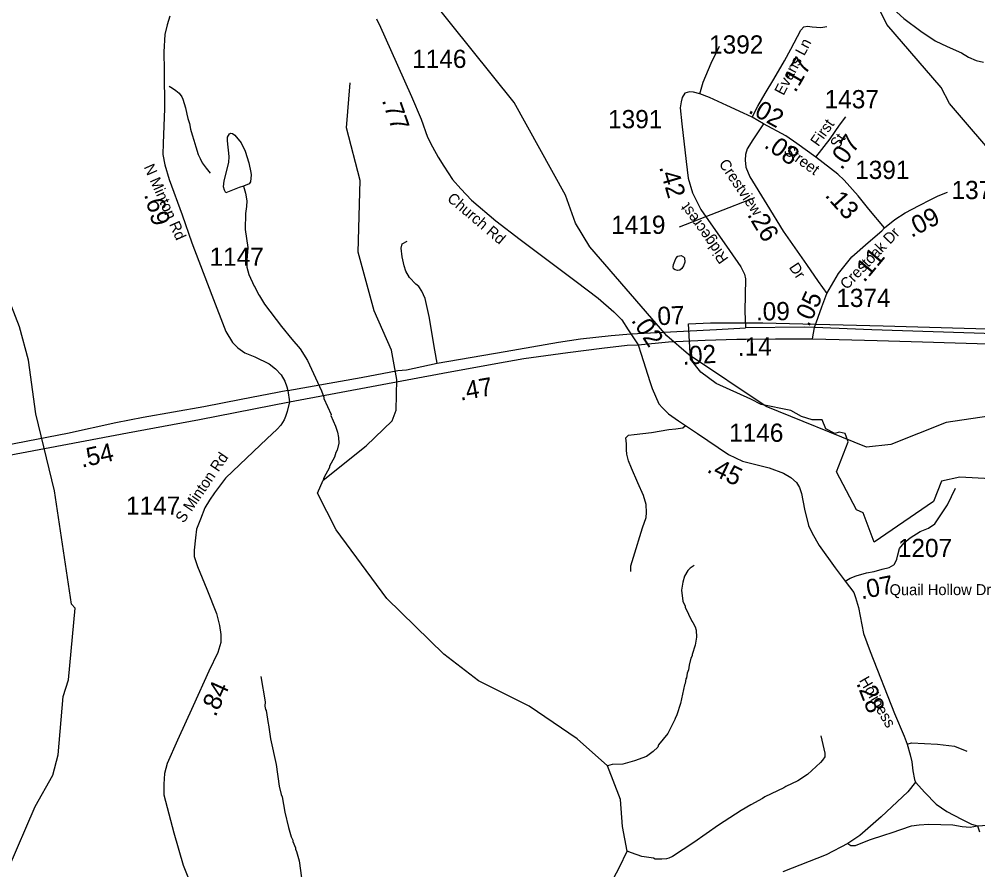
# Model space of a CAD drawing. Extents: x 1248089 to 1457196, y 820910 to 988753.
# Drawn here: x 1331365 to 1337934, y 877248 to 883079 of the extents above; entities that cross this region are included whole.
import ezdxf

# ---------------------------------------------------------------- set-up
doc = ezdxf.new("R2010")
doc.units = 0
for name, color, linetype in [('Exist Boundary Political City Limit New', 7, 'Continuous'), ('Exist Hydrographic Creek Single Shore', 7, 'Continuous'), ('Exist Hydrographic Misc Water Feature', 7, 'Continuous'), ('Exist Road Non-System Type 51', 7, 'Continuous'), ('Exist Road Primary US Divided Attributed', 7, 'Continuous'), ('Exist Road Primary US Mileage Hundredths English Label', 7, 'Continuous'), ('Exist Road Secondary Type 51 Attributed', 7, 'Continuous'), ('Exist Road Secondary Type 51 Label', 7, 'Continuous'), ('Map Preparation Boundary City Limit Buffer Line', 7, 'Continuous'), ('Prop GRAU CAT1 Cell', 7, 'Continuous'), ('Prop Lane Lines', 7, 'Continuous')]:
    doc.layers.add(name, color=color, linetype=linetype)

msp = doc.modelspace()

# ---------------------------------------------------------------- linework, layer by layer
at = {"layer": 'Exist Boundary Political City Limit New'}
for p, q in [((1336141.5, 880581.3), (1336036.2, 880659.6)), ((1336377.6, 880474.8), (1336141.5, 880581.3))]:
    msp.add_line(p, q, dxfattribs=at)
for points in [[(1335951.8, 880991.2), (1336101.8, 880996.8), (1336460.8, 880996.8), (1337285.1, 880977.1), (1338475.7, 880942.1)], [(1336036.2, 880659.6), (1335965.2, 880747.6), (1335951.8, 880991.2)], [(1336810.7, 880331.7), (1336799.3, 880331.4), (1336726, 880354.9), (1336653, 880395.7), (1336449.1, 880437.1), (1336377.6, 880474.8)], [(1337046.1, 880181.8), (1337025.5, 880239.2), (1336984.9, 880247.9), (1336955.2, 880238.7), (1336891.6, 880271.3), (1336867.2, 880332.6), (1336810.7, 880331.7)], [(1338761.3, 880039.4), (1338643.3, 880118.1), (1338574.5, 880172.3), (1338557.7, 880193.5), (1338538.1, 880237.8), (1338451.5, 880236.2), (1338427, 880192), (1338451.5, 880152.6), (1338530.2, 880123.1), (1338594.1, 880064), (1338490.9, 879901.6), (1338190.9, 880123.1), (1338220.4, 880034.5), (1338230.3, 879916.4), (1337810.5, 879939.8), (1337684.5, 879911.5), (1337630.4, 879773.7), (1337224.2, 879492.9), (1337147.5, 879694.3), (1337102.8, 879716.7), (1336965.5, 879975.6), (1337046.1, 880181.8)]]:
    msp.add_lwpolyline(points, dxfattribs=at)
at = {"layer": 'Exist Hydrographic Creek Single Shore'}
msp.add_lwpolyline([(1338442.5, 880883.9), (1338443.5, 880919.6), (1338513.8, 881296.3), (1338483.7, 881441.3), (1338378.7, 881617.4), (1338208.8, 881821.2), (1338097.7, 882082.7), (1337739.7, 882500.2), (1337683.7, 882609.7), (1337309.7, 883042.5), (1337143.9, 883382.4)], dxfattribs=at)
at = {"layer": 'Exist Hydrographic Misc Water Feature'}
for points in [[(1335803.7, 880907.5), (1335274.7, 881518.9), (1335177.7, 881681.7), (1335107.6, 881873.5), (1334755.7, 882507.6), (1334171.6, 883238.3), (1334076.6, 883433.9), (1334006.6, 883674.9)], [(1335395, 877105.2), (1335478.6, 877265.6), (1335530.7, 877376.6), (1335498.8, 877545.4), (1335485.8, 877729.5), (1335397.2, 877960.7), (1335187.7, 878145.9), (1334858.7, 878369.1), (1334512.7, 878543.5), (1334275.8, 878725.6), (1333883.7, 879107.7), (1333536.6, 879577.5), (1333408.7, 879829.6), (1333448.6, 879918.1), (1333741.7, 880154.5), (1333920.7, 880324.9), (1333947.7, 880399.8), (1333952.7, 880609.9), (1333915.7, 880810.9), (1333796.6, 881079.2), (1333688.7, 881481.8), (1333700.7, 881974), (1333608.6, 882333.7), (1333632.6, 882641.8)], [(1332901.2, 881933.7), (1332873.1, 881925.4), (1332780.4, 881889.1), (1332770.6, 881906.3), (1332765.3, 881930.4), (1332770.4, 881970.3), (1332802, 882097.3), (1332803.1, 882137.3), (1332792.1, 882245.6), (1332792.8, 882269.6), (1332805.5, 882293.1), (1332815.6, 882296.9), (1332827.5, 882294.6), (1332843.3, 882284.1), (1332885.7, 882230.9), (1332912.2, 882174.1), (1332937.9, 882093.4), (1332952.1, 882029), (1332953.7, 882012.9), (1332950.3, 881965.1), (1332939.9, 881949.4), (1332901.2, 881933.7)], [(1332901.2, 881933.7), (1332916.1, 881886.1), (1332924.6, 881833.9), (1332923.5, 881793.9), (1332916.2, 881746.2), (1332913, 881636.3), (1332931.6, 881513.7), (1332925.1, 881426), (1332925.8, 881379.9), (1332938.3, 881327.7), (1332974.2, 881248.6), (1332981.9, 881240.4), (1333004.6, 881191.8), (1333012.4, 881183.5), (1333046.7, 881124.6), (1333162.4, 880971.3), (1333232.1, 880885.3), (1333290.2, 880819.6), (1333339.9, 880738.2), (1333436.2, 880531.4), (1333452.9, 880487), (1333452.7, 880479.1), (1333501.7, 880369.7), (1333501.4, 880361.7), (1333533.4, 880288.8), (1333546.3, 880248.4), (1333553.3, 880212.2), (1333556.1, 880172.1), (1333542.8, 880124.5), (1333534.3, 880108.8), (1333525.4, 880077), (1333491.7, 880014.1), (1333491.5, 880006.1), (1333451.5, 879935.3), (1333448.6, 879918.1)], [(1335857.8, 881421), (1335864.8, 881437.9), (1335879.2, 881453.5), (1335901.3, 881459), (1335917.1, 881450.6), (1335923, 881442.5), (1335926.3, 881412.4), (1335917.7, 881388.7), (1335905.3, 881368.9), (1335891.1, 881359.2), (1335875, 881355.5), (1335859.1, 881360), (1335849.4, 881368.2), (1335845.7, 881382.3), (1335848, 881398.2), (1335857.8, 881421)], [(1331288.7, 877252.5), (1331473.7, 877682.1), (1331595.6, 877896.4), (1331632.6, 878036.7), (1331666.7, 878436.6), (1331702.7, 878550.8), (1331747.7, 879042.3), (1331723.7, 879068.9), (1331607.6, 879846.1), (1331478.6, 880374), (1331428.6, 880742.6), (1331367.6, 880970.4), (1331272.6, 881211.9)], [(1338009.8, 880357.7), (1337716.7, 880314.3), (1337337.8, 880164.3), (1337170.8, 880144.7), (1336484.7, 880424.3), (1335950.7, 880779.8), (1335803.7, 880907.5)], [(1335990.2, 879333), (1335961.8, 879315.6), (1335947.5, 879300), (1335924.6, 879260.5), (1335911.7, 879220.7), (1335902.5, 879165), (1335912.8, 879088.8), (1335928.1, 879056.4), (1335927.9, 879048.4), (1335973.7, 878951.4), (1335981.6, 878943.2), (1335996.9, 878912.9), (1336004.5, 878890.7), (1336005.4, 878842.6), (1335998.1, 878786.9), (1335976.7, 878723.3), (1335976.6, 878715.3), (1335968.2, 878699.5), (1335955.2, 878651.8), (1335950.4, 878619.9), (1335941.9, 878596.1), (1335937.2, 878564.2), (1335933, 878556.3), (1335928.3, 878524.4), (1335924.1, 878516.5), (1335897.3, 878389.2), (1335871.5, 878309.7), (1335859, 878286), (1335858.9, 878278), (1335808.8, 878183.2), (1335747, 878104.5), (1335740.5, 878089.6)], [(1333020.9, 878572.1), (1333050.1, 878399.3), (1333049.2, 878369.4), (1333052.5, 878347.2), (1333056.3, 878339.1), (1333069.9, 878250.8), (1333073.7, 878242.7), (1333086.9, 878146.4), (1333126, 877969.3), (1333145.8, 877820.8), (1333160.2, 877764.4), (1333167.8, 877748.2), (1333184.8, 877643.7), (1333209.8, 877537), (1333228.1, 877474.4), (1333239.4, 877450.1), (1333239.1, 877442.1), (1333257.9, 877397.6), (1333257.7, 877389.6), (1333265.3, 877373.4), (1333283.4, 877308.9), (1333300.1, 877192.5)], [(1336858.4, 878167.2), (1336885.8, 878046.5), (1336885.3, 878022.5), (1336870.7, 877998.8), (1336856.4, 877983.3), (1336766.6, 877901.2), (1336701.6, 877858.8), (1336618.7, 877818.6), (1336604.5, 877809), (1336475.2, 877748), (1336458.9, 877736.3), (1336378, 877694.1), (1336313.1, 877655.6), (1336156.8, 877555.2), (1335988.2, 877435.1), (1335842.1, 877338.4), (1335817.8, 877327), (1335801.7, 877323.3), (1335769.6, 877320), (1335723, 877322.1)], [(1335740.5, 878089.6), (1335710.2, 878058.4), (1335663.3, 878024.7), (1335582.3, 877994.1), (1335501.6, 877971.7), (1335427.5, 877969.8), (1335397.2, 877960.7)], [(1335723, 877322.1), (1335711.5, 877328.2), (1335631.8, 877339.2), (1335560.5, 877364.2), (1335530.7, 877376.6)]]:
    msp.add_lwpolyline(points, dxfattribs=at)
at = {"layer": 'Exist Road Non-System Type 51'}
for points in [[(1336029.8, 882568.2), (1336052.8, 882647.6), (1336106.7, 882776.6), (1336162.9, 882893.8)], [(1332391.5, 882618.9), (1332415.2, 882606.4), (1332438.9, 882589.7), (1332460.5, 882571.3), (1332479.9, 882546.9), (1332485.5, 882530.7), (1332494.9, 882500.5), (1332504.1, 882470.1), (1332513.1, 882427.9), (1332520.5, 882397.7), (1332531.6, 882363.5), (1332538.9, 882325.3), (1332549.9, 882287.1), (1332561.1, 882248.6), (1332576.1, 882204.3), (1332590.8, 882152), (1332604.3, 882123.7), (1332617.5, 882093.2), (1332646.7, 882056.6), (1332673.9, 882023.8)], [(1334228.9, 880720.1), (1334212.7, 880810.9), (1334175, 881041), (1334146.2, 881163.2), (1334124.7, 881215.4), (1334103.1, 881245.9), (1334083.4, 881262.1), (1334038.4, 881307.1), (1334015.1, 881352), (1334002.5, 881388), (1333989.9, 881449.1), (1333982.7, 881509.7), (1333988.1, 881538.4), (1334023.6, 881557.5)], [(1335522.3, 880208.8), (1335540.5, 880227.9), (1335580.1, 880231.5), (1335696.9, 880245.9), (1335817.2, 880265.7), (1335865.7, 880271.1), (1335912.4, 880278.3), (1335930.4, 880292.7)], [(1335556.4, 879293.2), (1335556.4, 879332.3), (1335574.4, 879391.6), (1335637.3, 879591.2), (1335660.6, 879664), (1335664.2, 879696.4), (1335660.6, 879752.1), (1335642.6, 879813.3), (1335604.9, 879901.3), (1335560, 880002), (1335540.2, 880050.6), (1335529.4, 880097.3), (1335525.8, 880126.1), (1335527.6, 880167.4), (1335522.3, 880208.8)], [(1337363.2, 879344), (1337379.3, 879376.8), (1337386.9, 879407.1), (1337398.2, 879450.6), (1337430.4, 879488.5), (1337470.1, 879524.5), (1337538.2, 879568), (1337596.8, 879590.7), (1337640.4, 879619.1), (1337666.8, 879660.8), (1337725.5, 879749.7), (1337780.3, 879863.3)], [(1337450.5, 878109.9), (1337479.8, 878119), (1337658.5, 878109.2), (1337774.3, 878095.4), (1337858.8, 878062)], [(1337043.8, 877427.7), (1337063.6, 877414.4), (1337095, 877414.4), (1337191.2, 877453.7), (1337297.2, 877487.2), (1337340.4, 877500.9), (1337479.9, 877550), (1337532.9, 877555.9), (1337597.7, 877561.8), (1337680.2, 877557.9), (1337762.6, 877555.9), (1337827.4, 877544.1), (1337882.4, 877540.2), (1337931.1, 877550)], [(1337931.1, 877550), (1337945.2, 877508)]]:
    msp.add_lwpolyline(points, dxfattribs=at)
at = {"layer": 'Exist Road Primary US Divided Attributed'}
for points in [[(1335556.7, 880922.7), (1336143.5, 880950.9), (1336342.5, 880963.8)], [(1336815.5, 880964.5), (1336745.4, 880967.3), (1336342.5, 880963.8), (1336339.6, 880963.6)], [(1339777.1, 880869), (1339621.4, 880875.9), (1339181.1, 880894.7), (1338047.6, 880921.6), (1337207.9, 880948.6), (1336815.5, 880964.5)], [(1333206.3, 880533.5), (1333707.1, 880622.8), (1333959.4, 880670.6), (1334018.2, 880676.3), (1334228.9, 880720.1), (1334694.9, 880801.1), (1335060.5, 880864), (1335211.2, 880886.7), (1335421.3, 880911), (1335556.7, 880922.7)], [(1335607.4, 880846.2), (1335813.6, 880866.2), (1336065.7, 880879.5)], [(1336065.7, 880879.5), (1336282.2, 880885.3), (1336346.1, 880886.2), (1336546.7, 880888.9), (1336801.2, 880888)], [(1336801.2, 880888), (1336984.7, 880882.6), (1337243.8, 880876.3), (1337555, 880866.4), (1338078.5, 880852), (1338842.1, 880832.7), (1339757.9, 880807.6)], [(1333216.8, 880455.7), (1333815.6, 880568.9), (1334267.9, 880653.2), (1334631.6, 880719.7), (1334822.3, 880753), (1335123.9, 880795.2), (1335356.8, 880824), (1335532, 880844), (1335607.4, 880846.2)], [(1333206.3, 880533.5), (1332887, 880470.8), (1332631, 880422.2), (1332214.5, 880347.5), (1332028.1, 880311.8), (1331695.4, 880237.8), (1331424.8, 880185.9), (1331210.5, 880144.5), (1331135.2, 880131), (1330741.8, 880048.8), (1330411.1, 879985.5)], [(1330402.7, 879916.6), (1331099.1, 880054.2), (1331695.6, 880165.1), (1332108, 880242.8), (1332600.3, 880335.9), (1333216.8, 880455.7)]]:
    msp.add_lwpolyline(points, dxfattribs=at)
at = {"layer": 'Exist Road Secondary Type 51 Attributed'}
msp.add_line((1336801.2, 880888), (1336815.5, 880964.5), dxfattribs=at)
for points in [[(1337190.8, 883381.1), (1337229, 883300.3), (1337288.6, 883219.7), (1337353, 883150.4), (1337427.1, 883084.3), (1337544.7, 882995.7), (1337642.9, 882929.6), (1337725, 882892.5), (1337822.9, 882848.2), (1337871.2, 882819.2), (1337922.7, 882796.6), (1337972.6, 882785.3)], [(1332397.2, 883099.3), (1332378.4, 883040), (1332362.2, 882973.8), (1332355.4, 882855), (1332358.1, 882728.1), (1332359.5, 882464.7), (1332351.4, 882228.4), (1332348.7, 882152), (1332363.5, 882080.4), (1332391.8, 881979.2), (1332482.1, 881736.8), (1332546.9, 881546.5), (1332684.3, 881186.7), (1332781.3, 880937.9), (1332827.2, 880863.7), (1332862.2, 880825.9), (1332910.8, 880792.1), (1332979.6, 880763.8), (1333077.7, 880717.1), (1333120.9, 880682), (1333160, 880640.2), (1333184.3, 880597.5), (1333198.8, 880559.7), (1333206.3, 880533.5)], [(1333813.2, 883081.4), (1333841.5, 883024.7), (1333910.3, 882870.9), (1334052.8, 882547.8), (1334118.9, 882393.9), (1334161.8, 882269.2), (1334196.9, 882204.4), (1334236, 882134.2), (1334273.7, 882072.1), (1334333.1, 881979), (1334391.1, 881915.5), (1334465, 881839.2), (1334630.9, 881697.5), (1334798.1, 881567.9), (1335182.1, 881281.2), (1335333.2, 881166.9), (1335439.1, 881072.6), (1335494.8, 881017.6), (1335538.1, 880949.6), (1335556.7, 880922.7)], [(1336387.5, 882406.2), (1336426.1, 882483), (1336476.2, 882570.5), (1336537.1, 882667.7), (1336608.5, 882792.6), (1336653.3, 882872.7), (1336720.4, 883003.3), (1336742.8, 883026.8), (1336767.3, 883032.1), (1336799.3, 883025.7), (1336859.1, 883022.5), (1336899.1, 883028.9)], [(1336387.5, 882406.2), (1336327.5, 882434.5), (1336214.3, 882486.6), (1336095.4, 882542.1), (1336029.8, 882568.2), (1335985.6, 882578.4), (1335958.5, 882581.8), (1335926.8, 882572.7), (1335908.7, 882542.1), (1335900.7, 882512.6), (1335895.1, 882471.9), (1335905.3, 882362), (1335935.8, 882102.6), (1335949.3, 881988.9), (1335978.8, 881888.1), (1336036.5, 881773.7), (1336233.2, 881493.6), (1336310.2, 881380.3), (1336336.1, 881330.8), (1336342.9, 881298), (1336338.4, 881078.2), (1336342.5, 880963.8)], [(1336466.2, 882362.6), (1336387.5, 882406.2)], [(1336823.9, 882132.8), (1336922.1, 882257.7), (1336987.2, 882351.6), (1337028.8, 882410.4)], [(1336466.2, 882362.6), (1336393.4, 882252.7), (1336353.9, 882189.7), (1336343.2, 882152.3), (1336338.9, 882111.7), (1336345.3, 882063.7), (1336372, 881997.5), (1336489.2, 881809), (1336601.2, 881624.7), (1336760, 881397.6), (1336841, 881281.6), (1336898.8, 881197.9)], [(1336823.9, 882132.8), (1336693.8, 882227.8), (1336619.1, 882280.1), (1336466.2, 882362.6)], [(1337295.3, 881649.1), (1337186.5, 881777.2), (1337115.2, 881867.4), (1337018.1, 881975.3), (1336974.4, 882016.9), (1336823.9, 882132.8)], [(1337295.3, 881649.1), (1337364.6, 881705.2), (1337437.2, 881752.2), (1337533.2, 881802.3), (1337613.2, 881844), (1337663.4, 881867.5), (1337726.3, 881894.2)], [(1336898.8, 881197.9), (1336979.9, 881336.7), (1337034.3, 881405), (1337070.5, 881448.8), (1337183.6, 881549.2), (1337275.4, 881629.2), (1337295.3, 881649.1)], [(1336815.5, 880964.5), (1336865.7, 881107.7), (1336898.8, 881197.9)], [(1335556.7, 880922.7), (1335607.4, 880846.2)], [(1335607.4, 880846.2), (1335628.2, 880782.5), (1335686.7, 880594.7), (1335703.2, 880546.6), (1335748.5, 880442.1), (1335772.6, 880413.9), (1335815.2, 880373.3), (1335883.3, 880326.6), (1335930.4, 880292.7), (1336013, 880238.9), (1336226.3, 880095.4), (1336320.7, 880049.6), (1336394.4, 880030.4), (1336503.5, 880003.9), (1336602.3, 879967), (1336652.4, 879937.5), (1336692.2, 879902.1), (1336712.9, 879868.1), (1336726.1, 879826.8), (1336745.3, 879720.6), (1336774.3, 879607.7), (1336797.9, 879554.6), (1336846.6, 879472), (1336955.7, 879318.5), (1337026.2, 879227.4)], [(1333206.3, 880533.5), (1333216.8, 880455.7)], [(1333216.8, 880455.7), (1333200.8, 880390.5), (1333190.5, 880356.1), (1333180.2, 880332.1), (1333158.2, 880296.3), (1333132.7, 880268.1), (1333061.2, 880202.3), (1332877.8, 880025.4), (1332779.5, 879931.7), (1332704, 879831.8), (1332668.9, 879781.8), (1332637.9, 879729.2), (1332606.9, 879652.3), (1332579.9, 879583.4), (1332573.5, 879524.7), (1332564.1, 879439.7), (1332564.1, 879396.5), (1332587, 879326.3), (1332650.2, 879172.2), (1332716.4, 879005.9), (1332737.9, 878922.2), (1332746, 878860.1), (1332746, 878806.1), (1332727.1, 878738.7), (1332663.7, 878610.4), (1332555.9, 878372.4), (1332449.4, 878137.6), (1332379.5, 877977.7), (1332360.6, 877908.8), (1332356.5, 877835.9), (1332355.2, 877761.7), (1332425.3, 877500.6), (1332487.3, 877279.2), (1332538.5, 877154.7)], [(1337026.2, 879227.4), (1337060.1, 879247.3), (1337099.9, 879263.6), (1337170.7, 879282.8), (1337223.8, 879293.1), (1337278.3, 879309.3), (1337325.5, 879321.1), (1337359.4, 879338.8), (1337363.2, 879344)], [(1337026.2, 879227.4), (1337084.2, 879149.4), (1337095.8, 879114.6), (1337117, 879047.1), (1337151.7, 878867.6), (1337196, 878744.1), (1337363.7, 878320.3), (1337429.3, 878164), (1337450.5, 878109.9), (1337469.5, 878035.6), (1337483, 877987.4), (1337488.8, 877927.5), (1337500.3, 877868.2), (1337507.1, 877847.9)], [(1337507.1, 877847.9), (1337455.2, 877783.3), (1337272.4, 877612.1), (1337126.4, 877483.8), (1337043.8, 877427.7), (1336894.9, 877350.9), (1336597.5, 877235)], [(1337507.1, 877847.9), (1337570.5, 877777.7), (1337649.6, 877698.6), (1337720.9, 877648.4), (1337823.1, 877594.4), (1337890.6, 877561.6), (1337931.1, 877550), (1338035.2, 877555.8)]]:
    msp.add_lwpolyline(points, dxfattribs=at)
at = {"layer": 'Map Preparation Boundary City Limit Buffer Line'}
for p, q in [((1336141.5, 880581.3), (1336036.2, 880659.6)), ((1336377.6, 880474.8), (1336141.5, 880581.3))]:
    msp.add_line(p, q, dxfattribs=at)
for points in [[(1335951.8, 880991.2), (1336101.8, 880996.8), (1336460.8, 880996.8), (1337285.1, 880977.1), (1338475.7, 880942.1)], [(1336036.2, 880659.6), (1335965.2, 880747.6), (1335951.8, 880991.2)], [(1336810.7, 880331.7), (1336799.3, 880331.4), (1336726, 880354.9), (1336653, 880395.7), (1336449.1, 880437.1), (1336377.6, 880474.8)], [(1337046.1, 880181.8), (1337025.5, 880239.2), (1336984.9, 880247.9), (1336955.2, 880238.7), (1336891.6, 880271.3), (1336867.2, 880332.6), (1336810.7, 880331.7)], [(1338761.3, 880039.4), (1338643.3, 880118.1), (1338574.5, 880172.3), (1338557.7, 880193.5), (1338538.1, 880237.8), (1338451.5, 880236.2), (1338427, 880192), (1338451.5, 880152.6), (1338530.2, 880123.1), (1338594.1, 880064), (1338490.9, 879901.6), (1338190.9, 880123.1), (1338220.4, 880034.5), (1338230.3, 879916.4), (1337810.5, 879939.8), (1337684.5, 879911.5), (1337630.4, 879773.7), (1337224.2, 879492.9), (1337147.5, 879694.3), (1337102.8, 879716.7), (1336965.5, 879975.6), (1337046.1, 880181.8)]]:
    msp.add_lwpolyline(points, dxfattribs=at)
at = {"layer": 'Prop Lane Lines'}
msp.add_line((1336403.6, 881853.4), (1335887.8, 881652.4), dxfattribs=at)

# ---------------------------------------------------------------- texts
at = {"layer": 'Exist Road Primary US Mileage Hundredths English Label'}
for s, rotation, p in [('.09', 0.49988, (1336413.9, 881013.6)), ('.07', 2.74885, (1335694.9, 880978.6)), ('.14', 0.77099, (1336290.3, 880770.8)), ('.02', 3.50718, (1335912.9, 880709.4)), ('.47', 9.85125, (1334388.7, 880463.5)), ('.54', 12.54386, (1331794.3, 880004.2))]:
    msp.add_text(s, height=125, rotation=rotation, dxfattribs=at).set_placement(p)
at = {"layer": 'Exist Road Secondary Type 51 Label'}
for s, rotation, p in [('Evans Ln', 62.38299, (1336602.5, 882551.2)), ('First', 54.5917, (1336841.3, 882201.3)), ('St.', 55.32979, (1336977.2, 882185.2)), ('Street', 324.00013, (1336598.2, 882163.4)), ('Crestview               Dr', 304.09645, (1336156.2, 882088.5)), ('N Minton Rd', 293.84039, (1332217.3, 882066.4)), ('Church Rd', 319.74476, (1334291.9, 881839.9)), ('Ridgecrest', 125.40531, (1336228.3, 881436.2)), ('Crestoak Dr', 46.48159, (1337036.7, 881220.5)), ('S Minton Rd', 55.81798, (1332491.6, 879620.2)), ('Quail Hollow Dr', 0.06906, (1337329.5, 879130.4)), ('Holiness', 300.07576, (1337118.7, 878546.8))]:
    msp.add_text(s, height=75, rotation=rotation, dxfattribs=at).set_placement(p)
at = {"layer": 'Prop GRAU CAT1 Cell'}
for s, rotation, p in [('.17', 60.22215, (1336683.9, 882570.4)), ('.77', 288.98959, (1333849, 882523.2)), ('.02', 331.03696, (1336355.3, 882441.6)), ('.08', 324.9867, (1336463.1, 882203.9)), ('.07', 55.29242, (1337001.6, 882040.2)), ('.42', 286.27243, (1335749.2, 882065)), ('.69', 285.6304, (1332219.7, 881877)), ('.13', 311.99598, (1336881.8, 881868.1)), ('.09', 27.59326, (1337479.4, 881578.7)), ('.26', 301.26583, (1336350.7, 881739.1)), ('.11', 50.35446, (1337155.9, 881269.1)), ('.05', 65.82349, (1336776.8, 880964.6)), ('.02', 303.50208, (1335555.2, 881014.2)), ('.45', 334.13722, (1336071, 879977)), ('.07', 11.01269, (1337137, 879101.7)), ('.84', 65.62354, (1332710.5, 878291.5)), ('.28', 291.58513, (1337099.7, 878526.9))]:
    msp.add_text(s, height=125, rotation=rotation, dxfattribs=at).set_placement(p)
at = {"layer": 'Prop Lane Lines'}
for s, p in [('1392', (1336092.6, 882843)), ('1146', (1334057.8, 882744.6)), ('1437', (1336884.3, 882468)), ('1391', (1335400.3, 882331.3)), ('1391', (1337093.6, 881983.6)), ('1374', (1337754, 881845.5)), ('1419', (1335421.6, 881607.2)), ('1147', (1332669.2, 881388.3)), ('1374', (1336964.1, 881106.2)), ('1146', (1336229.9, 880181.9)), ('1147', (1332096.6, 879681.9)), ('1207', (1337386.1, 879391.7))]:
    msp.add_text(s, height=125, dxfattribs=at).set_placement(p)

doc.saveas('drawing.dxf')
